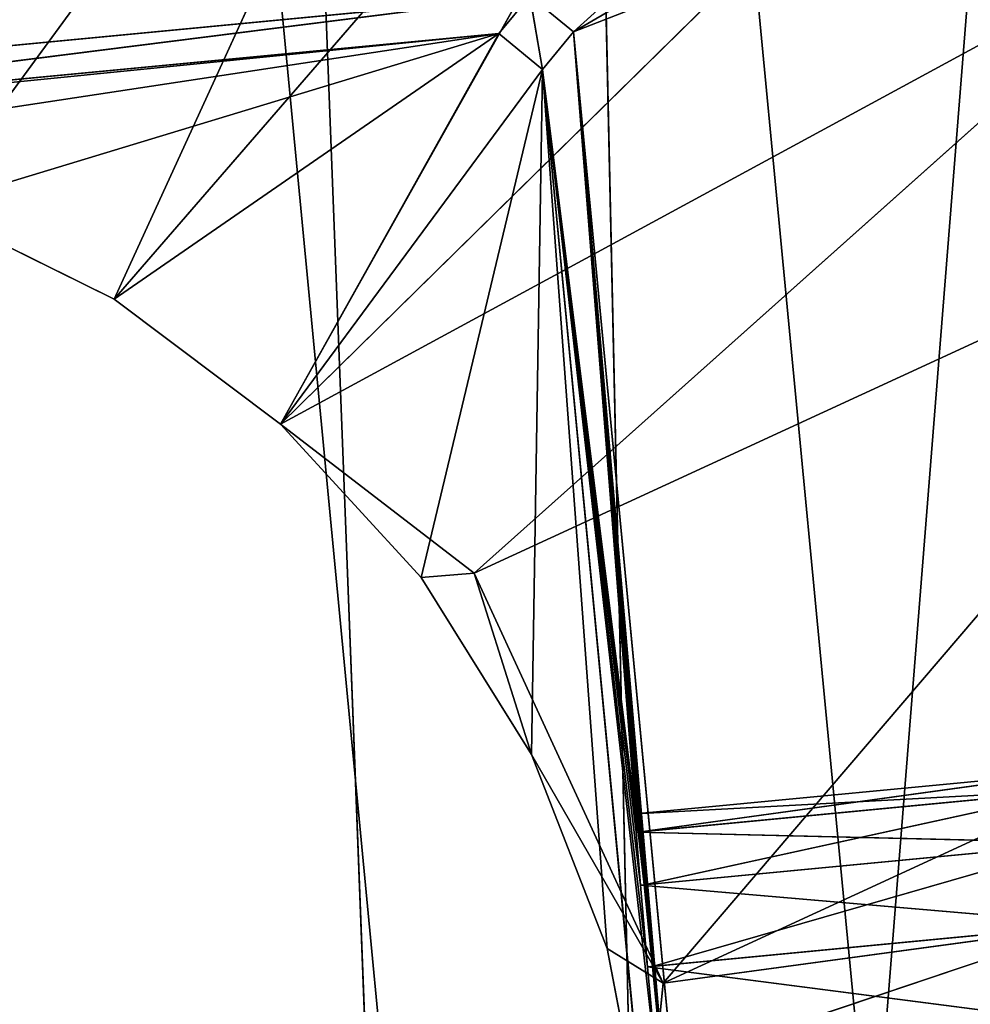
# Model space of a CAD drawing. Extents: x 322 to 502, y 0 to 111.
# Tile 321 of 656: x 361.88 to 366.1, y 72.87 to 77.23. Entities that reach past the tile are written whole.
import ezdxf

# ---------------------------------------------------------------- set-up
doc = ezdxf.new("R2010")
doc.units = 0
doc.header["$LTSCALE"] = 25.4
doc.layers.get('0').update_dxf_attribs({"color": 13, "linetype": 'CONTINUOUS'})

# ---------------------------------------------------------------- blocks, each defined once
blk = doc.blocks.new('MONO-II-GOLD-7766-7774_ST0')
at = {"color": 7}
for p, q in [((75.9554, 157.201, 42.5128), (6.0666, 78.7826, 39.8249)), ((75.9554, 157.201, 42.5128), (6.0666, 78.7826, 39.8249)), ((76.01, 156.8099, 46.5081), (6.0666, 78.7826, 39.8249)), ((76.01, 156.8099, 46.5081), (6.0666, 78.7826, 39.8249)), ((7.1045, 78.0248, 37.8102), (59.2409, 136.187, 42.792)), ((7.1045, 78.0248, 37.8102), (59.2409, 136.187, 42.792)), ((7.3838, 77.4461, 41.6427), (59.2409, 136.187, 42.792)), ((7.3838, 77.4461, 41.6427), (59.2409, 136.187, 42.792)), ((38.3737, 59.8086, 43.7546), (39.7666, 59.8086, 42.2146)), ((38.3737, 59.8086, 43.7546), (39.7666, 59.8086, 42.2146)), ((38.7615, 59.8086, 43.9413), (39.7666, 59.8086, 42.2146)), ((38.7615, 59.8086, 43.9413), (39.7666, 59.8086, 42.2146)), ((39.7666, 59.8086, 42.2146), (39.0689, 59.8086, 44.0036)), ((39.0689, 59.8086, 44.0036), (49.6728, 59.8086, 43.1611)), ((39.0689, 59.8086, 44.0036), (49.6728, 59.8086, 43.1611)), ((39.7666, 59.8086, 42.2146), (39.0689, 59.8086, 44.0036)), ((39.7737, 42.3086, 41.884), (39.6072, 59.8086, 42.0215)), ((39.6072, 59.8086, 42.0215), (39.9331, 42.3086, 42.0771)), ((39.6072, 59.8086, 42.0215), (39.9331, 42.3086, 42.0771)), ((39.6072, 59.8086, 42.0215), (39.7666, 59.8086, 42.2146)), ((39.6072, 59.8086, 42.0215), (40.5537, 59.8086, 32.1153)), ((39.6072, 59.8086, 42.0215), (39.7666, 59.8086, 42.2146)), ((39.6072, 59.8086, 42.0215), (40.5537, 59.8086, 32.1153)), ((39.6072, 59.8086, 42.0215), (40.2325, 42.3086, 37.0829)), ((39.6072, 59.8086, 42.0215), (40.2325, 42.3086, 37.0829)), ((39.7737, 42.3086, 41.884), (39.6072, 59.8086, 42.0215)), ((39.7666, 59.8086, 42.2146), (39.9331, 42.3086, 42.0771)), ((49.6728, 59.8086, 43.1611), (39.7666, 59.8086, 42.2146)), ((49.6728, 59.8086, 43.1611), (39.7666, 59.8086, 42.2146)), ((44.8472, 54.8035, 42.6562), (39.7666, 59.8086, 42.2146)), ((44.3573, 54.7627, 42.609), (39.7666, 59.8086, 42.2146)), ((44.8472, 54.8035, 42.6562), (39.7666, 59.8086, 42.2146)), ((44.3573, 54.7627, 42.609), (39.7666, 59.8086, 42.2146)), ((43.9073, 54.5644, 42.5643), (39.7666, 59.8086, 42.2146)), ((43.9073, 54.5644, 42.5643), (39.7666, 59.8086, 42.2146)), ((43.546, 54.23, 42.5268), (39.7666, 59.8086, 42.2146)), ((43.3124, 53.7957, 42.5007), (39.7666, 59.8086, 42.2146)), ((43.546, 54.23, 42.5268), (39.7666, 59.8086, 42.2146)), ((43.3124, 53.7957, 42.5007), (39.7666, 59.8086, 42.2146)), ((43.2319, 53.3086, 42.4887), (39.7666, 59.8086, 42.2146)), ((43.2319, 53.3086, 42.4887), (39.7666, 59.8086, 42.2146)), ((39.7666, 59.8086, 42.2146), (39.9331, 42.3086, 42.0771)), ((44.3573, 54.7627, 42.609), (43.7229, 54.5644, 44.4943)), ((44.3573, 54.7627, 42.609), (43.7229, 54.5644, 44.4943)), ((43.9073, 54.5644, 42.5643), (44.3573, 54.7627, 42.609)), ((43.9073, 54.5644, 42.5643), (44.3573, 54.7627, 42.609)), ((43.361, 54.23, 44.4626), (43.9073, 54.5644, 42.5643)), ((43.361, 54.23, 44.4626), (43.9073, 54.5644, 42.5643)), ((43.546, 54.23, 42.5268), (43.9073, 54.5644, 42.5643)), ((43.546, 54.23, 42.5268), (43.9073, 54.5644, 42.5643)), ((43.7229, 54.5644, 44.4943), (43.9073, 54.5644, 42.5643)), ((43.7229, 54.5644, 44.4943), (43.9073, 54.5644, 42.5643)), ((43.1267, 53.7957, 44.4441), (43.546, 54.23, 42.5268)), ((43.1267, 53.7957, 44.4441), (43.546, 54.23, 42.5268)), ((43.3124, 53.7957, 42.5007), (43.546, 54.23, 42.5268)), ((43.3124, 53.7957, 42.5007), (43.546, 54.23, 42.5268)), ((43.361, 54.23, 44.4626), (43.546, 54.23, 42.5268)), ((43.361, 54.23, 44.4626), (43.546, 54.23, 42.5268)), ((43.0454, 53.3086, 44.4406), (43.3124, 53.7957, 42.5007)), ((43.0454, 53.3086, 44.4406), (43.3124, 53.7957, 42.5007)), ((43.1267, 53.7957, 44.4441), (43.3124, 53.7957, 42.5007)), ((43.1267, 53.7957, 44.4441), (43.3124, 53.7957, 42.5007)), ((43.2319, 53.3086, 42.4887), (43.3124, 53.7957, 42.5007)), ((43.2319, 53.3086, 42.4887), (43.3124, 53.7957, 42.5007)), ((43.2319, 53.3086, 42.4887), (39.9331, 42.3086, 42.0771)), ((43.2319, 53.3086, 42.4887), (39.9331, 42.3086, 42.0771)), ((43.0454, 53.3086, 44.4406), (43.2319, 53.3086, 42.4887)), ((43.0454, 53.3086, 44.4406), (43.2319, 53.3086, 42.4887)), ((43.1259, 52.8216, 44.4525), (43.2319, 53.3086, 42.4887)), ((43.1259, 52.8216, 44.4525), (43.2319, 53.3086, 42.4887)), ((43.3132, 52.8216, 42.4922), (43.2319, 53.3086, 42.4887)), ((43.3132, 52.8216, 42.4922), (43.2319, 53.3086, 42.4887)), ((43.3132, 52.8216, 42.4922), (39.9331, 42.3086, 42.0771)), ((43.3132, 52.8216, 42.4922), (39.9331, 42.3086, 42.0771)), ((43.1259, 52.8216, 44.4525), (43.3132, 52.8216, 42.4922)), ((43.1259, 52.8216, 44.4525), (43.3132, 52.8216, 42.4922)), ((43.3595, 52.3873, 44.4786), (43.3132, 52.8216, 42.4922)), ((43.3595, 52.3873, 44.4786), (43.3132, 52.8216, 42.4922)), ((43.5475, 52.3873, 42.5108), (43.3132, 52.8216, 42.4922)), ((43.5475, 52.3873, 42.5108), (43.3132, 52.8216, 42.4922)), ((39.9331, 42.3086, 42.0771), (43.5475, 52.3873, 42.5108)), ((39.9331, 42.3086, 42.0771), (43.5475, 52.3873, 42.5108)), ((43.3595, 52.3873, 44.4786), (43.5475, 52.3873, 42.5108)), ((43.3595, 52.3873, 44.4786), (43.5475, 52.3873, 42.5108)), ((43.7208, 52.0529, 44.5161), (43.5475, 52.3873, 42.5108)), ((43.7208, 52.0529, 44.5161), (43.5475, 52.3873, 42.5108)), ((43.9094, 52.0529, 42.5425), (43.5475, 52.3873, 42.5108)), ((43.9094, 52.0529, 42.5425), (43.5475, 52.3873, 42.5108)), ((43.9094, 52.0529, 42.5425), (39.9331, 42.3086, 42.0771)), ((43.9094, 52.0529, 42.5425), (39.9331, 42.3086, 42.0771)), ((43.7208, 52.0529, 44.5161), (43.9094, 52.0529, 42.5425)), ((43.7208, 52.0529, 44.5161), (43.9094, 52.0529, 42.5425)), ((44.1708, 51.8545, 44.5608), (43.9094, 52.0529, 42.5425)), ((44.1708, 51.8545, 44.5608), (43.9094, 52.0529, 42.5425)), ((44.3597, 51.8545, 42.5837), (43.9094, 52.0529, 42.5425)), ((44.3597, 51.8545, 42.5837), (43.9094, 52.0529, 42.5425)), ((44.3597, 51.8545, 42.5837), (39.9331, 42.3086, 42.0771)), ((44.3597, 51.8545, 42.5837), (39.9331, 42.3086, 42.0771)), ((39.9331, 42.3086, 42.0771), (39.7737, 42.3086, 41.884)), ((39.7737, 42.3086, 41.884), (40.2325, 42.3086, 37.0829)), ((41.5051, 42.3086, 40.9164), (39.7737, 42.3086, 41.884)), ((39.9331, 42.3086, 42.0771), (39.7737, 42.3086, 41.884)), ((41.5051, 42.3086, 40.9164), (39.7737, 42.3086, 41.884)), ((40.9512, 42.3086, 40.1785), (39.7737, 42.3086, 41.884)), ((40.9512, 42.3086, 40.1785), (39.7737, 42.3086, 41.884)), ((40.5423, 42.3086, 39.3514), (39.7737, 42.3086, 41.884)), ((40.2923, 42.3086, 38.4632), (39.7737, 42.3086, 41.884)), ((40.5423, 42.3086, 39.3514), (39.7737, 42.3086, 41.884)), ((40.2923, 42.3086, 38.4632), (39.7737, 42.3086, 41.884)), ((40.2098, 42.3086, 37.5442), (39.7737, 42.3086, 41.884)), ((40.2098, 42.3086, 37.5442), (39.7737, 42.3086, 41.884)), ((39.7737, 42.3086, 41.884), (40.2325, 42.3086, 37.0829)), ((44.7342, 42.3086, 42.5358), (39.9331, 42.3086, 42.0771)), ((42.9683, 42.3086, 42.0279), (39.9331, 42.3086, 42.0771)), ((39.9331, 42.3086, 42.0771), (43.8277, 42.3086, 42.3637)), ((39.9331, 42.3086, 42.0771), (43.8277, 42.3086, 42.3637)), ((44.7342, 42.3086, 42.5358), (39.9331, 42.3086, 42.0771)), ((42.1852, 42.3086, 41.54), (39.9331, 42.3086, 42.0771)), ((42.9683, 42.3086, 42.0279), (39.9331, 42.3086, 42.0771)), ((42.1852, 42.3086, 41.54), (39.9331, 42.3086, 42.0771)), ((41.5051, 42.3086, 40.9164), (39.9331, 42.3086, 42.0771)), ((41.5051, 42.3086, 40.9164), (39.9331, 42.3086, 42.0771)), ((40.9512, 42.3086, 40.1785), (40.5423, 42.3086, 39.3514)), ((40.5423, 42.3086, 39.3514), (40.9512, 40.3086, 40.1785)), ((40.5423, 42.3086, 39.3514), (40.9512, 40.3086, 40.1785)), ((40.9512, 42.3086, 40.1785), (40.5423, 42.3086, 39.3514)), ((41.5051, 42.3086, 40.9164), (40.9512, 42.3086, 40.1785)), ((40.9512, 42.3086, 40.1785), (40.9512, 40.3086, 40.1785)), ((40.9512, 42.3086, 40.1785), (40.9512, 40.3086, 40.1785)), ((40.9512, 42.3086, 40.1785), (41.5051, 40.3086, 40.9164)), ((40.9512, 42.3086, 40.1785), (41.5051, 40.3086, 40.9164)), ((41.5051, 42.3086, 40.9164), (40.9512, 42.3086, 40.1785)), ((42.1852, 42.3086, 41.54), (41.5051, 42.3086, 40.9164)), ((41.5051, 42.3086, 40.9164), (41.5051, 40.3086, 40.9164)), ((41.5051, 42.3086, 40.9164), (41.5051, 40.3086, 40.9164)), ((41.5051, 42.3086, 40.9164), (42.1852, 40.3086, 41.54)), ((41.5051, 42.3086, 40.9164), (42.1852, 40.3086, 41.54)), ((42.1852, 42.3086, 41.54), (41.5051, 42.3086, 40.9164)), ((42.9683, 42.3086, 42.0279), (42.1852, 42.3086, 41.54)), ((42.1852, 42.3086, 41.54), (42.1852, 40.3086, 41.54)), ((42.1852, 42.3086, 41.54), (42.1852, 40.3086, 41.54)), ((42.1852, 42.3086, 41.54), (42.9683, 40.3086, 42.0279)), ((42.1852, 42.3086, 41.54), (42.9683, 40.3086, 42.0279)), ((42.9683, 42.3086, 42.0279), (42.1852, 42.3086, 41.54)), ((43.8277, 42.3086, 42.3637), (42.9683, 42.3086, 42.0279)), ((42.9683, 42.3086, 42.0279), (42.9683, 40.3086, 42.0279)), ((42.9683, 42.3086, 42.0279), (42.9683, 40.3086, 42.0279)), ((42.9683, 42.3086, 42.0279), (43.8277, 40.3086, 42.3637)), ((42.9683, 42.3086, 42.0279), (43.8277, 40.3086, 42.3637)), ((43.8277, 42.3086, 42.3637), (42.9683, 42.3086, 42.0279)), ((44.7342, 42.3086, 42.5358), (43.8277, 42.3086, 42.3637)), ((43.8277, 42.3086, 42.3637), (43.8277, 40.3086, 42.3637)), ((43.8277, 42.3086, 42.3637), (43.8277, 40.3086, 42.3637)), ((43.8277, 42.3086, 42.3637), (44.7342, 40.3086, 42.5358)), ((43.8277, 42.3086, 42.3637), (44.7342, 40.3086, 42.5358)), ((44.7342, 42.3086, 42.5358), (43.8277, 42.3086, 42.3637)), ((36.8442, 40.3086, 42.0604), (40.9512, 40.3086, 40.1785)), ((36.8442, 40.3086, 42.0604), (40.9512, 40.3086, 40.1785)), ((36.8442, 40.3086, 42.0604), (40.5423, 40.3086, 39.3514)), ((36.8442, 40.3086, 42.0604), (40.5423, 40.3086, 39.3514)), ((37.5259, 40.3086, 43.1449), (41.5051, 40.3086, 40.9164)), ((37.5259, 40.3086, 43.1449), (41.5051, 40.3086, 40.9164)), ((37.5259, 40.3086, 43.1449), (40.9512, 40.3086, 40.1785)), ((37.5259, 40.3086, 43.1449), (40.9512, 40.3086, 40.1785)), ((41.5051, 40.3086, 40.9164), (38.3473, 40.3086, 44.1279)), ((41.5051, 40.3086, 40.9164), (38.3473, 40.3086, 44.1279)), ((41.5051, 40.3086, 40.9164), (39.2935, 40.3086, 44.9914)), ((41.5051, 40.3086, 40.9164), (39.2935, 40.3086, 44.9914)), ((42.1656, 40.3086, 41.7743), (39.2935, 40.3086, 44.9914)), ((42.1656, 40.3086, 41.7743), (39.2935, 40.3086, 44.9914)), ((40.3472, 40.3086, 45.7197), (42.1656, 37.3086, 41.7743)), ((40.3472, 40.3086, 45.7197), (42.1656, 37.3086, 41.7743)), ((40.3472, 40.3086, 45.7197), (42.1656, 40.3086, 41.7743)), ((40.3472, 40.3086, 45.7197), (42.1656, 40.3086, 41.7743)), ((40.9512, 40.3086, 40.1785), (40.5423, 40.3086, 39.3514)), ((40.9512, 40.3086, 40.1785), (40.5423, 40.3086, 39.3514)), ((41.5051, 40.3086, 40.9164), (40.9512, 40.3086, 40.1785)), ((41.5051, 40.3086, 40.9164), (40.9512, 40.3086, 40.1785)), ((42.1852, 40.3086, 41.54), (41.5051, 40.3086, 40.9164)), ((42.1852, 40.3086, 41.54), (41.5051, 40.3086, 40.9164)), ((42.1656, 40.3086, 41.7743), (41.5051, 40.3086, 40.9164)), ((42.1656, 40.3086, 41.7743), (41.5051, 40.3086, 40.9164)), ((43.982, 40.3086, 42.6115), (42.1636, 37.3086, 46.5569)), ((43.982, 40.3086, 42.6115), (42.1636, 37.3086, 46.5569)), ((43.982, 40.3086, 42.6115), (42.1636, 40.3086, 46.5569)), ((43.982, 40.3086, 42.6115), (42.1636, 40.3086, 46.5569)), ((42.1656, 40.3086, 41.7743), (42.1656, 37.3086, 41.7743)), ((42.1656, 40.3086, 41.7743), (42.1656, 37.3086, 41.7743)), ((42.1656, 40.3086, 41.7743), (43.982, 37.3086, 42.6115)), ((42.1656, 40.3086, 41.7743), (43.982, 37.3086, 42.6115)), ((42.1656, 40.3086, 41.7743), (43.982, 40.3086, 42.6115)), ((42.1852, 40.3086, 41.54), (42.1656, 40.3086, 41.7743)), ((42.1852, 40.3086, 41.54), (42.1656, 40.3086, 41.7743)), ((42.9683, 40.3086, 42.0279), (42.1656, 40.3086, 41.7743)), ((42.9683, 40.3086, 42.0279), (42.1656, 40.3086, 41.7743)), ((42.1656, 40.3086, 41.7743), (43.982, 40.3086, 42.6115)), ((42.9683, 40.3086, 42.0279), (42.1852, 40.3086, 41.54)), ((42.9683, 40.3086, 42.0279), (42.1852, 40.3086, 41.54)), ((43.8277, 40.3086, 42.3637), (42.9683, 40.3086, 42.0279)), ((42.9683, 40.3086, 42.0279), (43.982, 40.3086, 42.6115)), ((42.9683, 40.3086, 42.0279), (43.982, 40.3086, 42.6115)), ((43.8277, 40.3086, 42.3637), (42.9683, 40.3086, 42.0279)), ((43.982, 40.3086, 42.6115), (43.4018, 40.3086, 46.8849)), ((43.982, 40.3086, 42.6115), (43.4018, 40.3086, 46.8849)), ((44.7342, 40.3086, 42.5358), (43.8277, 40.3086, 42.3637)), ((43.8277, 40.3086, 42.3637), (43.982, 40.3086, 42.6115)), ((43.8277, 40.3086, 42.3637), (43.982, 40.3086, 42.6115)), ((44.7342, 40.3086, 42.5358), (43.8277, 40.3086, 42.3637)), ((43.982, 37.3086, 42.6115), (43.982, 40.3086, 42.6115)), ((43.982, 37.3086, 42.6115), (43.982, 40.3086, 42.6115)), ((43.982, 40.3086, 42.6115), (44.7342, 40.3086, 42.5358)), ((43.982, 40.3086, 42.6115), (44.7342, 40.3086, 42.5358)), ((43.982, 37.3086, 42.6115), (40.3472, 37.3086, 45.7197)), ((40.3472, 37.3086, 45.7197), (42.1656, 37.3086, 41.7743)), ((43.982, 37.3086, 42.6115), (40.3472, 37.3086, 45.7197)), ((40.3472, 37.3086, 45.7197), (42.1656, 37.3086, 41.7743)), ((43.982, 37.3086, 42.6115), (42.1636, 37.3086, 46.5569)), ((43.982, 37.3086, 42.6115), (42.1636, 37.3086, 46.5569)), ((42.1656, 37.3086, 41.7743), (43.982, 37.3086, 42.6115)), ((42.1656, 37.3086, 41.7743), (43.982, 37.3086, 42.6115))]:
    blk.add_line(p, q, dxfattribs=at)
mesh = blk.add_polyface(dxfattribs=at)
corners = [(76.092, 157.2501, 40.5094), (6.012, 79.1738, 35.8296), (75.9554, 157.201, 42.5128)]
mesh.append_faces([[corners[k] for k in face] for face in [(0, 1, 2)]], dxfattribs={"color": 7})
mesh = blk.add_polyface(dxfattribs=at)
corners = [(76.092, 157.2501, 40.5094), (6.3939, 79.1738, 31.8331), (6.012, 79.1738, 35.8296)]
mesh.append_faces([[corners[k] for k in face] for face in [(0, 1, 2)]], dxfattribs={"color": 7})
mesh = blk.add_polyface(dxfattribs=at)
corners = [(76.092, 157.2501, 40.5094), (76.3373, 157.201, 38.5163), (6.3939, 79.1738, 31.8331)]
mesh.append_faces([[corners[k] for k in face] for face in [(0, 1, 2)]], dxfattribs={"color": 7})
mesh = blk.add_polyface(dxfattribs=at)
corners = [(75.9554, 157.201, 42.5128), (6.012, 79.1738, 35.8296), (6.0666, 78.7826, 39.8249)]
mesh.append_faces([[corners[k] for k in face] for face in [(0, 1, 2)]], dxfattribs={"color": 7})
mesh = blk.add_polyface(dxfattribs=at)
corners = [(75.9554, 157.201, 42.5128), (6.0666, 78.7826, 39.8249), (76.01, 156.8099, 46.5081)]
mesh.append_faces([[corners[k] for k in face] for face in [(0, 1, 2)]], dxfattribs={"color": 7})
mesh = blk.add_polyface(dxfattribs=at)
corners = [(76.01, 156.8099, 46.5081), (6.0666, 78.7826, 39.8249), (6.5565, 78.0086, 43.7337)]
mesh.append_faces([[corners[k] for k in face] for face in [(0, 1, 2)]], dxfattribs={"color": 7})
mesh = blk.add_polyface(dxfattribs=at)
corners = [(76.01, 156.8099, 46.5081), (6.5565, 78.0086, 43.7337), (76.4999, 156.0359, 50.4169)]
mesh.append_faces([[corners[k] for k in face] for face in [(0, 1, 2)]], dxfattribs={"color": 7})
mesh = blk.add_polyface(dxfattribs=at)
corners = [(76.4999, 156.0359, 50.4169), (6.5565, 78.0086, 43.7337), (7.4714, 76.8683, 47.4728)]
mesh.append_faces([[corners[k] for k in face] for face in [(0, 1, 2)]], dxfattribs={"color": 7})
mesh = blk.add_polyface(dxfattribs=at)
corners = [(59.3947, 136.3813, 38.9139), (59.2409, 136.187, 42.792), (7.1045, 78.0248, 37.8102)]
mesh.append_faces([[corners[k] for k in face] for face in [(0, 1, 2)]], dxfattribs={"color": 7})
mesh = blk.add_polyface(dxfattribs=at)
corners = [(59.2409, 136.187, 42.792), (7.3838, 77.4461, 41.6427), (7.1045, 78.0248, 37.8102)]
mesh.append_faces([[corners[k] for k in face] for face in [(0, 1, 2)]], dxfattribs={"color": 7})
mesh = blk.add_polyface(dxfattribs=at)
corners = [(59.2409, 136.187, 42.792), (59.5202, 135.6084, 46.6244), (7.3838, 77.4461, 41.6427)]
mesh.append_faces([[corners[k] for k in face] for face in [(0, 1, 2)]], dxfattribs={"color": 7})
mesh = blk.add_polyface(dxfattribs=at)
corners = [(59.5202, 135.6084, 46.6244), (8.09, 76.4961, 45.344), (7.3838, 77.4461, 41.6427)]
mesh.append_faces([[corners[k] for k in face] for face in [(0, 1, 2)]], dxfattribs={"color": 7})
mesh = blk.add_polyface(dxfattribs=at)
corners = [(37.7184, 59.8086, 42.3678), (40.5537, 59.8086, 32.1153), (38.7647, 59.8086, 31.4176)]
mesh.append_faces([[corners[k] for k in face] for face in [(0, 1, 2)]], dxfattribs={"color": 7})
mesh = blk.add_polyface(dxfattribs=at)
corners = [(37.7184, 59.8086, 42.3678), (39.6072, 59.8086, 42.0215), (40.5537, 59.8086, 32.1153)]
mesh.append_faces([[corners[k] for k in face] for face in [(0, 1, 2)]], dxfattribs={"color": 7})
mesh = blk.add_polyface(dxfattribs=at)
corners = [(38.3737, 59.8086, 43.7546), (39.7666, 59.8086, 42.2146), (39.6072, 59.8086, 42.0215)]
mesh.append_faces([[corners[k] for k in face] for face in [(0, 1, 2)]], dxfattribs={"color": 7})
mesh = blk.add_polyface(dxfattribs=at)
corners = [(38.7615, 59.8086, 43.9413), (39.7666, 59.8086, 42.2146), (38.3737, 59.8086, 43.7546)]
mesh.append_faces([[corners[k] for k in face] for face in [(0, 1, 2)]], dxfattribs={"color": 7})
mesh = blk.add_polyface(dxfattribs=at)
corners = [(39.0689, 59.8086, 44.0036), (39.7666, 59.8086, 42.2146), (38.7615, 59.8086, 43.9413)]
mesh.append_faces([[corners[k] for k in face] for face in [(0, 1, 2)]], dxfattribs={"color": 7})
mesh = blk.add_polyface(dxfattribs=at)
corners = [(39.0689, 59.8086, 44.0036), (49.6728, 59.8086, 43.1611), (39.7666, 59.8086, 42.2146)]
mesh.append_faces([[corners[k] for k in face] for face in [(0, 1, 2)]], dxfattribs={"color": 7})
mesh = blk.add_polyface(dxfattribs=at)
corners = [(50.0191, 59.8086, 45.0499), (49.6728, 59.8086, 43.1611), (39.0689, 59.8086, 44.0036)]
mesh.append_faces([[corners[k] for k in face] for face in [(0, 1, 2)]], dxfattribs={"color": 7})
mesh = blk.add_polyface(dxfattribs=at)
corners = [(39.6072, 59.8086, 42.0215), (39.9331, 42.3086, 42.0771), (39.7737, 42.3086, 41.884)]
mesh.append_faces([[corners[k] for k in face] for face in [(0, 1, 2)]], dxfattribs={"color": 7})
mesh = blk.add_polyface(dxfattribs=at)
corners = [(39.7666, 59.8086, 42.2146), (39.9331, 42.3086, 42.0771), (39.6072, 59.8086, 42.0215)]
mesh.append_faces([[corners[k] for k in face] for face in [(0, 1, 2)]], dxfattribs={"color": 7})
mesh = blk.add_polyface(dxfattribs=at)
corners = [(39.6072, 59.8086, 42.0215), (40.2325, 42.3086, 37.0829), (40.5537, 59.8086, 32.1153)]
mesh.append_faces([[corners[k] for k in face] for face in [(0, 1, 2)]], dxfattribs={"color": 7})
mesh = blk.add_polyface(dxfattribs=at)
corners = [(39.6072, 59.8086, 42.0215), (39.7737, 42.3086, 41.884), (40.2325, 42.3086, 37.0829)]
mesh.append_faces([[corners[k] for k in face] for face in [(0, 1, 2)]], dxfattribs={"color": 7})
mesh = blk.add_polyface(dxfattribs=at)
corners = [(49.6728, 59.8086, 43.1611), (44.8472, 54.8035, 42.6562), (39.7666, 59.8086, 42.2146)]
mesh.append_faces([[corners[k] for k in face] for face in [(0, 1, 2)]], dxfattribs={"color": 7})
mesh = blk.add_polyface(dxfattribs=at)
corners = [(44.8472, 54.8035, 42.6562), (44.3573, 54.7627, 42.609), (39.7666, 59.8086, 42.2146)]
mesh.append_faces([[corners[k] for k in face] for face in [(0, 1, 2)]], dxfattribs={"color": 7})
mesh = blk.add_polyface(dxfattribs=at)
corners = [(44.3573, 54.7627, 42.609), (43.9073, 54.5644, 42.5643), (39.7666, 59.8086, 42.2146)]
mesh.append_faces([[corners[k] for k in face] for face in [(0, 1, 2)]], dxfattribs={"color": 7})
mesh = blk.add_polyface(dxfattribs=at)
corners = [(43.9073, 54.5644, 42.5643), (43.546, 54.23, 42.5268), (39.7666, 59.8086, 42.2146)]
mesh.append_faces([[corners[k] for k in face] for face in [(0, 1, 2)]], dxfattribs={"color": 7})
mesh = blk.add_polyface(dxfattribs=at)
corners = [(43.546, 54.23, 42.5268), (43.3124, 53.7957, 42.5007), (39.7666, 59.8086, 42.2146)]
mesh.append_faces([[corners[k] for k in face] for face in [(0, 1, 2)]], dxfattribs={"color": 7})
mesh = blk.add_polyface(dxfattribs=at)
corners = [(43.3124, 53.7957, 42.5007), (43.2319, 53.3086, 42.4887), (39.7666, 59.8086, 42.2146)]
mesh.append_faces([[corners[k] for k in face] for face in [(0, 1, 2)]], dxfattribs={"color": 7})
mesh = blk.add_polyface(dxfattribs=at)
corners = [(43.2319, 53.3086, 42.4887), (39.9331, 42.3086, 42.0771), (39.7666, 59.8086, 42.2146)]
mesh.append_faces([[corners[k] for k in face] for face in [(0, 1, 2)]], dxfattribs={"color": 7})
mesh = blk.add_polyface(dxfattribs=at)
corners = [(43.7229, 54.5644, 44.4943), (43.9073, 54.5644, 42.5643), (44.3573, 54.7627, 42.609)]
mesh.append_faces([[corners[k] for k in face] for face in [(0, 1, 2)]], dxfattribs={"color": 7})
mesh = blk.add_polyface(dxfattribs=at)
corners = [(44.1732, 54.7627, 44.5356), (43.7229, 54.5644, 44.4943), (44.3573, 54.7627, 42.609)]
mesh.append_faces([[corners[k] for k in face] for face in [(0, 1, 2)]], dxfattribs={"color": 7})
mesh = blk.add_polyface(dxfattribs=at)
corners = [(43.7229, 54.5644, 44.4943), (43.361, 54.23, 44.4626), (43.9073, 54.5644, 42.5643)]
mesh.append_faces([[corners[k] for k in face] for face in [(0, 1, 2)]], dxfattribs={"color": 7})
mesh = blk.add_polyface(dxfattribs=at)
corners = [(43.361, 54.23, 44.4626), (43.546, 54.23, 42.5268), (43.9073, 54.5644, 42.5643)]
mesh.append_faces([[corners[k] for k in face] for face in [(0, 1, 2)]], dxfattribs={"color": 7})
mesh = blk.add_polyface(dxfattribs=at)
corners = [(43.361, 54.23, 44.4626), (43.1267, 53.7957, 44.4441), (43.546, 54.23, 42.5268)]
mesh.append_faces([[corners[k] for k in face] for face in [(0, 1, 2)]], dxfattribs={"color": 7})
mesh = blk.add_polyface(dxfattribs=at)
corners = [(43.546, 54.23, 42.5268), (43.1267, 53.7957, 44.4441), (43.3124, 53.7957, 42.5007)]
mesh.append_faces([[corners[k] for k in face] for face in [(0, 1, 2)]], dxfattribs={"color": 7})
mesh = blk.add_polyface(dxfattribs=at)
corners = [(43.1267, 53.7957, 44.4441), (43.0454, 53.3086, 44.4406), (43.3124, 53.7957, 42.5007)]
mesh.append_faces([[corners[k] for k in face] for face in [(0, 1, 2)]], dxfattribs={"color": 7})
mesh = blk.add_polyface(dxfattribs=at)
corners = [(43.3124, 53.7957, 42.5007), (43.0454, 53.3086, 44.4406), (43.2319, 53.3086, 42.4887)]
mesh.append_faces([[corners[k] for k in face] for face in [(0, 1, 2)]], dxfattribs={"color": 7})
mesh = blk.add_polyface(dxfattribs=at)
corners = [(43.3132, 52.8216, 42.4922), (39.9331, 42.3086, 42.0771), (43.2319, 53.3086, 42.4887)]
mesh.append_faces([[corners[k] for k in face] for face in [(0, 1, 2)]], dxfattribs={"color": 7})
mesh = blk.add_polyface(dxfattribs=at)
corners = [(43.0454, 53.3086, 44.4406), (43.1259, 52.8216, 44.4525), (43.2319, 53.3086, 42.4887)]
mesh.append_faces([[corners[k] for k in face] for face in [(0, 1, 2)]], dxfattribs={"color": 7})
mesh = blk.add_polyface(dxfattribs=at)
corners = [(43.2319, 53.3086, 42.4887), (43.1259, 52.8216, 44.4525), (43.3132, 52.8216, 42.4922)]
mesh.append_faces([[corners[k] for k in face] for face in [(0, 1, 2)]], dxfattribs={"color": 7})
mesh = blk.add_polyface(dxfattribs=at)
corners = [(43.5475, 52.3873, 42.5108), (39.9331, 42.3086, 42.0771), (43.3132, 52.8216, 42.4922)]
mesh.append_faces([[corners[k] for k in face] for face in [(0, 1, 2)]], dxfattribs={"color": 7})
mesh = blk.add_polyface(dxfattribs=at)
corners = [(43.1259, 52.8216, 44.4525), (43.3595, 52.3873, 44.4786), (43.3132, 52.8216, 42.4922)]
mesh.append_faces([[corners[k] for k in face] for face in [(0, 1, 2)]], dxfattribs={"color": 7})
mesh = blk.add_polyface(dxfattribs=at)
corners = [(43.3132, 52.8216, 42.4922), (43.3595, 52.3873, 44.4786), (43.5475, 52.3873, 42.5108)]
mesh.append_faces([[corners[k] for k in face] for face in [(0, 1, 2)]], dxfattribs={"color": 7})
mesh = blk.add_polyface(dxfattribs=at)
corners = [(43.9094, 52.0529, 42.5425), (39.9331, 42.3086, 42.0771), (43.5475, 52.3873, 42.5108)]
mesh.append_faces([[corners[k] for k in face] for face in [(0, 1, 2)]], dxfattribs={"color": 7})
mesh = blk.add_polyface(dxfattribs=at)
corners = [(43.7208, 52.0529, 44.5161), (43.5475, 52.3873, 42.5108), (43.3595, 52.3873, 44.4786)]
mesh.append_faces([[corners[k] for k in face] for face in [(0, 1, 2)]], dxfattribs={"color": 7})
mesh = blk.add_polyface(dxfattribs=at)
corners = [(43.7208, 52.0529, 44.5161), (43.9094, 52.0529, 42.5425), (43.5475, 52.3873, 42.5108)]
mesh.append_faces([[corners[k] for k in face] for face in [(0, 1, 2)]], dxfattribs={"color": 7})
mesh = blk.add_polyface(dxfattribs=at)
corners = [(44.3597, 51.8545, 42.5837), (39.9331, 42.3086, 42.0771), (43.9094, 52.0529, 42.5425)]
mesh.append_faces([[corners[k] for k in face] for face in [(0, 1, 2)]], dxfattribs={"color": 7})
mesh = blk.add_polyface(dxfattribs=at)
corners = [(44.1708, 51.8545, 44.5608), (43.9094, 52.0529, 42.5425), (43.7208, 52.0529, 44.5161)]
mesh.append_faces([[corners[k] for k in face] for face in [(0, 1, 2)]], dxfattribs={"color": 7})
mesh = blk.add_polyface(dxfattribs=at)
corners = [(44.1708, 51.8545, 44.5608), (44.3597, 51.8545, 42.5837), (43.9094, 52.0529, 42.5425)]
mesh.append_faces([[corners[k] for k in face] for face in [(0, 1, 2)]], dxfattribs={"color": 7})
mesh = blk.add_polyface(dxfattribs=at)
corners = [(44.7342, 42.3086, 42.5358), (39.9331, 42.3086, 42.0771), (44.3597, 51.8545, 42.5837)]
mesh.append_faces([[corners[k] for k in face] for face in [(0, 1, 2)]], dxfattribs={"color": 7})
mesh = blk.add_polyface(dxfattribs=at)
corners = [(39.9331, 42.3086, 42.0771), (41.5051, 42.3086, 40.9164), (39.7737, 42.3086, 41.884)]
mesh.append_faces([[corners[k] for k in face] for face in [(0, 1, 2)]], dxfattribs={"color": 7})
mesh = blk.add_polyface(dxfattribs=at)
corners = [(39.7737, 42.3086, 41.884), (41.5051, 42.3086, 40.9164), (40.9512, 42.3086, 40.1785)]
mesh.append_faces([[corners[k] for k in face] for face in [(0, 1, 2)]], dxfattribs={"color": 7})
mesh = blk.add_polyface(dxfattribs=at)
corners = [(39.7737, 42.3086, 41.884), (40.9512, 42.3086, 40.1785), (40.5423, 42.3086, 39.3514)]
mesh.append_faces([[corners[k] for k in face] for face in [(0, 1, 2)]], dxfattribs={"color": 7})
mesh = blk.add_polyface(dxfattribs=at)
corners = [(39.7737, 42.3086, 41.884), (40.5423, 42.3086, 39.3514), (40.2923, 42.3086, 38.4632)]
mesh.append_faces([[corners[k] for k in face] for face in [(0, 1, 2)]], dxfattribs={"color": 7})
mesh = blk.add_polyface(dxfattribs=at)
corners = [(39.7737, 42.3086, 41.884), (40.2923, 42.3086, 38.4632), (40.2098, 42.3086, 37.5442)]
mesh.append_faces([[corners[k] for k in face] for face in [(0, 1, 2)]], dxfattribs={"color": 7})
mesh = blk.add_polyface(dxfattribs=at)
corners = [(39.7737, 42.3086, 41.884), (40.2098, 42.3086, 37.5442), (40.2325, 42.3086, 37.0829)]
mesh.append_faces([[corners[k] for k in face] for face in [(0, 1, 2)]], dxfattribs={"color": 7})
mesh = blk.add_polyface(dxfattribs=at)
corners = [(43.8277, 42.3086, 42.3637), (42.9683, 42.3086, 42.0279), (39.9331, 42.3086, 42.0771)]
mesh.append_faces([[corners[k] for k in face] for face in [(0, 1, 2)]], dxfattribs={"color": 7})
mesh = blk.add_polyface(dxfattribs=at)
corners = [(44.7342, 42.3086, 42.5358), (43.8277, 42.3086, 42.3637), (39.9331, 42.3086, 42.0771)]
mesh.append_faces([[corners[k] for k in face] for face in [(0, 1, 2)]], dxfattribs={"color": 7})
mesh = blk.add_polyface(dxfattribs=at)
corners = [(39.9331, 42.3086, 42.0771), (42.9683, 42.3086, 42.0279), (42.1852, 42.3086, 41.54)]
mesh.append_faces([[corners[k] for k in face] for face in [(0, 1, 2)]], dxfattribs={"color": 7})
mesh = blk.add_polyface(dxfattribs=at)
corners = [(39.9331, 42.3086, 42.0771), (42.1852, 42.3086, 41.54), (41.5051, 42.3086, 40.9164)]
mesh.append_faces([[corners[k] for k in face] for face in [(0, 1, 2)]], dxfattribs={"color": 7})
mesh = blk.add_polyface(dxfattribs=at)
corners = [(40.5423, 42.3086, 39.3514), (40.9512, 40.3086, 40.1785), (40.5423, 40.3086, 39.3514)]
mesh.append_faces([[corners[k] for k in face] for face in [(0, 1, 2)]], dxfattribs={"color": 7})
mesh = blk.add_polyface(dxfattribs=at)
corners = [(40.9512, 42.3086, 40.1785), (40.9512, 40.3086, 40.1785), (40.5423, 42.3086, 39.3514)]
mesh.append_faces([[corners[k] for k in face] for face in [(0, 1, 2)]], dxfattribs={"color": 7})
mesh = blk.add_polyface(dxfattribs=at)
corners = [(40.9512, 42.3086, 40.1785), (41.5051, 40.3086, 40.9164), (40.9512, 40.3086, 40.1785)]
mesh.append_faces([[corners[k] for k in face] for face in [(0, 1, 2)]], dxfattribs={"color": 7})
mesh = blk.add_polyface(dxfattribs=at)
corners = [(41.5051, 42.3086, 40.9164), (41.5051, 40.3086, 40.9164), (40.9512, 42.3086, 40.1785)]
mesh.append_faces([[corners[k] for k in face] for face in [(0, 1, 2)]], dxfattribs={"color": 7})
mesh = blk.add_polyface(dxfattribs=at)
corners = [(42.1852, 40.3086, 41.54), (41.5051, 40.3086, 40.9164), (41.5051, 42.3086, 40.9164)]
mesh.append_faces([[corners[k] for k in face] for face in [(0, 1, 2)]], dxfattribs={"color": 7})
mesh = blk.add_polyface(dxfattribs=at)
corners = [(42.1852, 40.3086, 41.54), (41.5051, 42.3086, 40.9164), (42.1852, 42.3086, 41.54)]
mesh.append_faces([[corners[k] for k in face] for face in [(0, 1, 2)]], dxfattribs={"color": 7})
mesh = blk.add_polyface(dxfattribs=at)
corners = [(42.9683, 40.3086, 42.0279), (42.1852, 40.3086, 41.54), (42.1852, 42.3086, 41.54)]
mesh.append_faces([[corners[k] for k in face] for face in [(0, 1, 2)]], dxfattribs={"color": 7})
mesh = blk.add_polyface(dxfattribs=at)
corners = [(42.9683, 40.3086, 42.0279), (42.1852, 42.3086, 41.54), (42.9683, 42.3086, 42.0279)]
mesh.append_faces([[corners[k] for k in face] for face in [(0, 1, 2)]], dxfattribs={"color": 7})
mesh = blk.add_polyface(dxfattribs=at)
corners = [(43.8277, 40.3086, 42.3637), (42.9683, 40.3086, 42.0279), (42.9683, 42.3086, 42.0279)]
mesh.append_faces([[corners[k] for k in face] for face in [(0, 1, 2)]], dxfattribs={"color": 7})
mesh = blk.add_polyface(dxfattribs=at)
corners = [(43.8277, 40.3086, 42.3637), (42.9683, 42.3086, 42.0279), (43.8277, 42.3086, 42.3637)]
mesh.append_faces([[corners[k] for k in face] for face in [(0, 1, 2)]], dxfattribs={"color": 7})
mesh = blk.add_polyface(dxfattribs=at)
corners = [(44.7342, 40.3086, 42.5358), (43.8277, 40.3086, 42.3637), (43.8277, 42.3086, 42.3637)]
mesh.append_faces([[corners[k] for k in face] for face in [(0, 1, 2)]], dxfattribs={"color": 7})
mesh = blk.add_polyface(dxfattribs=at)
corners = [(44.7342, 40.3086, 42.5358), (43.8277, 42.3086, 42.3637), (44.7342, 42.3086, 42.5358)]
mesh.append_faces([[corners[k] for k in face] for face in [(0, 1, 2)]], dxfattribs={"color": 7})
mesh = blk.add_polyface(dxfattribs=at)
corners = [(36.3147, 40.3086, 40.8941), (35.9468, 40.3086, 39.6671), (40.2923, 40.3086, 38.4632)]
mesh.append_faces([[corners[k] for k in face] for face in [(0, 1, 2)]], dxfattribs={"color": 7})
mesh = blk.add_polyface(dxfattribs=at)
corners = [(36.8442, 40.3086, 42.0604), (36.3147, 40.3086, 40.8941), (40.5423, 40.3086, 39.3514)]
mesh.append_faces([[corners[k] for k in face] for face in [(0, 1, 2)]], dxfattribs={"color": 7})
mesh = blk.add_polyface(dxfattribs=at)
corners = [(36.3147, 40.3086, 40.8941), (40.2923, 40.3086, 38.4632), (40.5423, 40.3086, 39.3514)]
mesh.append_faces([[corners[k] for k in face] for face in [(0, 1, 2)]], dxfattribs={"color": 7})
mesh = blk.add_polyface(dxfattribs=at)
corners = [(37.5259, 40.3086, 43.1449), (36.8442, 40.3086, 42.0604), (40.9512, 40.3086, 40.1785)]
mesh.append_faces([[corners[k] for k in face] for face in [(0, 1, 2)]], dxfattribs={"color": 7})
mesh = blk.add_polyface(dxfattribs=at)
corners = [(36.8442, 40.3086, 42.0604), (40.5423, 40.3086, 39.3514), (40.9512, 40.3086, 40.1785)]
mesh.append_faces([[corners[k] for k in face] for face in [(0, 1, 2)]], dxfattribs={"color": 7})
mesh = blk.add_polyface(dxfattribs=at)
corners = [(38.3473, 40.3086, 44.1279), (37.5259, 40.3086, 43.1449), (41.5051, 40.3086, 40.9164)]
mesh.append_faces([[corners[k] for k in face] for face in [(0, 1, 2)]], dxfattribs={"color": 7})
mesh = blk.add_polyface(dxfattribs=at)
corners = [(37.5259, 40.3086, 43.1449), (40.9512, 40.3086, 40.1785), (41.5051, 40.3086, 40.9164)]
mesh.append_faces([[corners[k] for k in face] for face in [(0, 1, 2)]], dxfattribs={"color": 7})
mesh = blk.add_polyface(dxfattribs=at)
corners = [(39.2935, 40.3086, 44.9914), (38.3473, 40.3086, 44.1279), (41.5051, 40.3086, 40.9164)]
mesh.append_faces([[corners[k] for k in face] for face in [(0, 1, 2)]], dxfattribs={"color": 7})
mesh = blk.add_polyface(dxfattribs=at)
corners = [(39.2935, 40.3086, 44.9914), (41.5051, 40.3086, 40.9164), (42.1656, 40.3086, 41.7743)]
mesh.append_faces([[corners[k] for k in face] for face in [(0, 1, 2)]], dxfattribs={"color": 7})
mesh = blk.add_polyface(dxfattribs=at)
corners = [(40.3472, 40.3086, 45.7197), (39.2935, 40.3086, 44.9914), (42.1656, 40.3086, 41.7743)]
mesh.append_faces([[corners[k] for k in face] for face in [(0, 1, 2)]], dxfattribs={"color": 7})
mesh = blk.add_polyface(dxfattribs=at)
corners = [(40.3472, 40.3086, 45.7197), (42.1656, 37.3086, 41.7743), (40.3472, 37.3086, 45.7197)]
mesh.append_faces([[corners[k] for k in face] for face in [(0, 1, 2)]], dxfattribs={"color": 7})
mesh = blk.add_polyface(dxfattribs=at)
corners = [(42.1656, 40.3086, 41.7743), (42.1656, 37.3086, 41.7743), (40.3472, 40.3086, 45.7197)]
mesh.append_faces([[corners[k] for k in face] for face in [(0, 1, 2)]], dxfattribs={"color": 7})
mesh = blk.add_polyface(dxfattribs=at)
corners = [(42.1656, 40.3086, 41.7743), (41.5051, 40.3086, 40.9164), (42.1852, 40.3086, 41.54)]
mesh.append_faces([[corners[k] for k in face] for face in [(0, 1, 2)]], dxfattribs={"color": 7})
mesh = blk.add_polyface(dxfattribs=at)
corners = [(43.982, 40.3086, 42.6115), (42.1636, 37.3086, 46.5569), (43.982, 37.3086, 42.6115)]
mesh.append_faces([[corners[k] for k in face] for face in [(0, 1, 2)]], dxfattribs={"color": 7})
mesh = blk.add_polyface(dxfattribs=at)
corners = [(42.1636, 40.3086, 46.5569), (42.1636, 37.3086, 46.5569), (43.982, 40.3086, 42.6115)]
mesh.append_faces([[corners[k] for k in face] for face in [(0, 1, 2)]], dxfattribs={"color": 7})
mesh = blk.add_polyface(dxfattribs=at)
corners = [(43.4018, 40.3086, 46.8849), (42.1636, 40.3086, 46.5569), (43.982, 40.3086, 42.6115)]
mesh.append_faces([[corners[k] for k in face] for face in [(0, 1, 2)]], dxfattribs={"color": 7})
mesh = blk.add_polyface(dxfattribs=at)
corners = [(43.982, 37.3086, 42.6115), (42.1656, 37.3086, 41.7743), (42.1656, 40.3086, 41.7743)]
mesh.append_faces([[corners[k] for k in face] for face in [(0, 1, 2)]], dxfattribs={"color": 7})
mesh = blk.add_polyface(dxfattribs=at)
corners = [(43.982, 37.3086, 42.6115), (42.1656, 40.3086, 41.7743), (43.982, 40.3086, 42.6115)]
mesh.append_faces([[corners[k] for k in face] for face in [(0, 1, 2)]], dxfattribs={"color": 7})
mesh = blk.add_polyface(dxfattribs=at)
corners = [(42.9683, 40.3086, 42.0279), (42.1656, 40.3086, 41.7743), (42.1852, 40.3086, 41.54)]
mesh.append_faces([[corners[k] for k in face] for face in [(0, 1, 2)]], dxfattribs={"color": 7})
mesh = blk.add_polyface(dxfattribs=at)
corners = [(43.982, 40.3086, 42.6115), (42.1656, 40.3086, 41.7743), (42.9683, 40.3086, 42.0279)]
mesh.append_faces([[corners[k] for k in face] for face in [(0, 1, 2)]], dxfattribs={"color": 7})
mesh = blk.add_polyface(dxfattribs=at)
corners = [(43.982, 40.3086, 42.6115), (42.9683, 40.3086, 42.0279), (43.8277, 40.3086, 42.3637)]
mesh.append_faces([[corners[k] for k in face] for face in [(0, 1, 2)]], dxfattribs={"color": 7})
mesh = blk.add_polyface(dxfattribs=at)
corners = [(43.4018, 40.3086, 46.8849), (43.982, 40.3086, 42.6115), (44.7342, 40.3086, 42.5358)]
mesh.append_faces([[corners[k] for k in face] for face in [(0, 1, 2)]], dxfattribs={"color": 7})
mesh = blk.add_polyface(dxfattribs=at)
corners = [(44.6729, 40.3086, 47.0433), (43.4018, 40.3086, 46.8849), (44.7342, 40.3086, 42.5358)]
mesh.append_faces([[corners[k] for k in face] for face in [(0, 1, 2)]], dxfattribs={"color": 7})
mesh = blk.add_polyface(dxfattribs=at)
corners = [(43.982, 40.3086, 42.6115), (43.8277, 40.3086, 42.3637), (44.7342, 40.3086, 42.5358)]
mesh.append_faces([[corners[k] for k in face] for face in [(0, 1, 2)]], dxfattribs={"color": 7})
mesh = blk.add_polyface(dxfattribs=at)
corners = [(40.3472, 37.3086, 45.7197), (42.1656, 37.3086, 41.7743), (43.982, 37.3086, 42.6115)]
mesh.append_faces([[corners[k] for k in face] for face in [(0, 1, 2)]], dxfattribs={"color": 7})
mesh = blk.add_polyface(dxfattribs=at)
corners = [(42.1636, 37.3086, 46.5569), (40.3472, 37.3086, 45.7197), (43.982, 37.3086, 42.6115)]
mesh.append_faces([[corners[k] for k in face] for face in [(0, 1, 2)]], dxfattribs={"color": 7})

msp = doc.modelspace()

# ---------------------------------------------------------------- block references
at = {"color": 0, "extrusion": (1, -3.88578e-16, -4.44089e-16), "rotation": 180}
msp.add_blockref('MONO-II-GOLD-7766-7774_ST0', (116.9422, 158.3913, 322.1238), dxfattribs=at)

doc.saveas('drawing.dxf')
